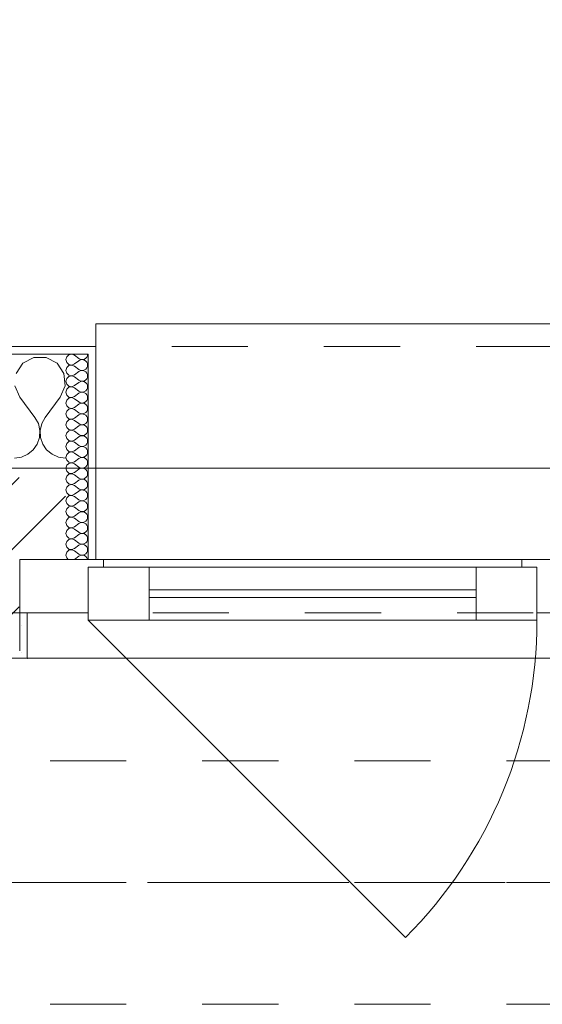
# Model space of a CAD drawing. Header units: metres. Extents: x -4 to 100, y -11 to 17.
# Tile 680 of 728: x 58.74 to 59.427, y 12.99 to 14.285. Entities that reach past the tile are written whole.
import ezdxf

# ---------------------------------------------------------------- set-up
doc = ezdxf.new("R2010")
doc.units = ezdxf.units.M
doc.header["$MEASUREMENT"] = 0
for name, pattern in [('Achse', [0.2, 0.1, -0.05, 0, -0.05]), ('Strichlinie doppelt', [0.546806, 0.264583, -0.105833, 0.070556, -0.105833]), ('Strichlinie eng', [0.115, 0.075, -0.04]), ('Untersicht', [0.1, 0.075, -0.025])]:
    doc.linetypes.add(name, pattern=pattern)
for name, color, linetype in [('152 - Bemaßung_ Beschriftung.Ausbau', 7, 'Continuous'), ('451 - Universal.Achsen Raster', 7, 'Continuous'), ('603 - Struktur.Bodenplatte_ Decke Roh', 7, 'Continuous'), ('604 - Struktur.Wand Aussen', 7, 'Continuous'), ('608 - Struktur.Träger', 7, 'Continuous'), ('650 - Abdeckung.Fußboden Aufbau', 7, 'Continuous'), ('Neubau_653 - Abdeckung.TB Verkofferung', 7, 'Continuous')]:
    doc.layers.add(name, color=color, linetype=linetype)
doc.styles.add('ERSTELLTER_STIL_2', font='txt')
doc.dimstyles.new('ERSTELLTER_STIL__5', dxfattribs={"dimtxt": 0.1, "dimasz": 0.0532, "dimexe": 0.18, "dimexo": 0.0625, "dimgap": 0, "dimtad": 1, "dimtih": 1, "dimtoh": 1, "dimzin": 0, "dimdsep": 46, "dimtxsty": 'ERSTELLTER_STIL_2', "dimblk": 'ARROWHEAD_2', "dimblk1": 'ARROWHEAD_2', "dimblk2": 'ARROWHEAD_2', "dimcen": 0.09, "dimse1": 1, "dimse2": 1, "dimclrd": 7, "dimclre": 7, "dimclrt": 7, "dimazin": 0, "dimtfac": 1, "dimtdec": 4, "dimtmove": 0, "dimatfit": 3, "dimfxl": 1, "dimtolj": 1, "dimtzin": 0, "dimarcsym": 0})
pattern_1 = [(0, (0, 0), (0, 0.08660254), [0, -0.05]), (0, (0.025, 0.0433), (0, 0.08660254), [0, -0.05])]
pattern_2 = [(45, (0, 0), (-0.01767767, 0.01767767), [0, -0.025])]

# ---------------------------------------------------------------- blocks, each defined once
blk = doc.blocks.new('*X78')
at = {"layer": '604 - Struktur.Wand Aussen', "color": 7, "linetype": 'Continuous', "lineweight": 5}
for p, q in [((58.7442, 13.833), (58.7352, 13.8195)), ((58.7585, 13.8407), (58.7442, 13.833)), ((58.7748, 13.8407), (58.7585, 13.8407)), ((58.7891, 13.833), (58.7748, 13.8407)), ((58.7981, 13.8195), (58.7891, 13.833)), ((58.7996, 13.8033), (58.7981, 13.8195)), ((58.7337, 13.8033), (58.74, 13.7883)), ((58.7933, 13.7883), (58.7996, 13.8033)), ((58.74, 13.7883), (58.76, 13.7617)), ((58.7933, 13.7883), (58.7733, 13.7617)), ((58.7645, 13.7536), (58.76, 13.7617)), ((58.7665, 13.7447), (58.7645, 13.7536)), ((58.7689, 13.7536), (58.7668, 13.7447)), ((58.7733, 13.7617), (58.7689, 13.7536)), ((58.7661, 13.7355), (58.7665, 13.7447)), ((58.7668, 13.7447), (58.7672, 13.7355)), ((58.7579, 13.7192), (58.7631, 13.7268)), ((58.7631, 13.7268), (58.7661, 13.7355)), ((58.7672, 13.7355), (58.7702, 13.7268)), ((58.7702, 13.7268), (58.7754, 13.7192)), ((58.7424, 13.7096), (58.7509, 13.7133)), ((58.7509, 13.7133), (58.7579, 13.7192)), ((58.7754, 13.7192), (58.7825, 13.7133)), ((58.7825, 13.7133), (58.7909, 13.7096)), ((58.7333, 13.7083), (58.7424, 13.7096)), ((58.7909, 13.7096), (58.8, 13.7083))]:
    blk.add_line(p, q, dxfattribs=at)
blk = doc.blocks.new('*X109')
at = {"layer": '604 - Struktur.Wand Aussen', "color": 7, "linetype": 'Continuous', "lineweight": 5}
for p, q in [((58.8047, 13.8442), (58.8018, 13.8416)), ((58.8085, 13.845), (58.8047, 13.8442)), ((58.8121, 13.8436), (58.8085, 13.845)), ((58.8121, 13.8436), (58.8179, 13.8393)), ((58.8282, 13.8412), (58.829, 13.843)), ((58.829, 13.843), (58.8293, 13.845)), ((58.8018, 13.8416), (58.8007, 13.8379)), ((58.8007, 13.8379), (58.8018, 13.8341)), ((58.8018, 13.8341), (58.8047, 13.8315)), ((58.8047, 13.83), (58.8018, 13.8273)), ((58.8047, 13.8315), (58.8085, 13.8307)), ((58.8085, 13.8307), (58.8047, 13.83)), ((58.8085, 13.8307), (58.8121, 13.8321)), ((58.8121, 13.8293), (58.8085, 13.8307)), ((58.8121, 13.8321), (58.8179, 13.8364)), ((58.8121, 13.8293), (58.8179, 13.825)), ((58.8179, 13.8393), (58.8196, 13.8383)), ((58.8196, 13.8374), (58.8179, 13.8364)), ((58.8196, 13.8383), (58.8215, 13.8379)), ((58.8215, 13.8378), (58.8196, 13.8374)), ((58.8215, 13.8379), (58.8235, 13.838)), ((58.8235, 13.8377), (58.8215, 13.8378)), ((58.8235, 13.838), (58.8253, 13.8386)), ((58.8253, 13.8371), (58.8235, 13.8377)), ((58.8253, 13.8386), (58.827, 13.8397)), ((58.827, 13.836), (58.8253, 13.8371)), ((58.827, 13.8397), (58.8282, 13.8412)), ((58.8282, 13.8345), (58.827, 13.836)), ((58.829, 13.8327), (58.8282, 13.8345)), ((58.8293, 13.8307), (58.829, 13.8327)), ((58.829, 13.8288), (58.8293, 13.8307)), ((58.8018, 13.8273), (58.8007, 13.8236)), ((58.8007, 13.8236), (58.8018, 13.8198)), ((58.8018, 13.8198), (58.8047, 13.8172)), ((58.8047, 13.8172), (58.8085, 13.8165)), ((58.8085, 13.8164), (58.8047, 13.8157)), ((58.8085, 13.8165), (58.8121, 13.8179)), ((58.8121, 13.815), (58.8085, 13.8164)), ((58.8121, 13.8179), (58.8179, 13.8221)), ((58.8179, 13.825), (58.8196, 13.824)), ((58.8196, 13.8231), (58.8179, 13.8221)), ((58.8196, 13.824), (58.8215, 13.8236)), ((58.8215, 13.8235), (58.8196, 13.8231)), ((58.8215, 13.8236), (58.8235, 13.8237)), ((58.8235, 13.8234), (58.8215, 13.8235)), ((58.8235, 13.8237), (58.8253, 13.8243)), ((58.8253, 13.8228), (58.8235, 13.8234)), ((58.8253, 13.8243), (58.827, 13.8254)), ((58.827, 13.8217), (58.8253, 13.8228)), ((58.827, 13.8254), (58.8282, 13.827)), ((58.8282, 13.8202), (58.827, 13.8217)), ((58.8282, 13.827), (58.829, 13.8288)), ((58.829, 13.8184), (58.8282, 13.8202)), ((58.8293, 13.8164), (58.829, 13.8184)), ((58.829, 13.8145), (58.8293, 13.8164)), ((58.8018, 13.813), (58.8007, 13.8093)), ((58.8007, 13.8093), (58.8018, 13.8055)), ((58.8047, 13.8157), (58.8018, 13.813)), ((58.8018, 13.8055), (58.8047, 13.8029)), ((58.8085, 13.8022), (58.8121, 13.8036)), ((58.8121, 13.815), (58.8179, 13.8107)), ((58.8121, 13.8036), (58.8179, 13.8079)), ((58.8179, 13.8107), (58.8196, 13.8098)), ((58.8196, 13.8088), (58.8179, 13.8079)), ((58.8196, 13.8098), (58.8215, 13.8093)), ((58.8215, 13.8093), (58.8196, 13.8088)), ((58.8215, 13.8093), (58.8235, 13.8094)), ((58.8235, 13.8092), (58.8215, 13.8093)), ((58.8235, 13.8094), (58.8253, 13.81)), ((58.8253, 13.8085), (58.8235, 13.8092)), ((58.8253, 13.81), (58.827, 13.8112)), ((58.827, 13.8074), (58.8253, 13.8085)), ((58.827, 13.8112), (58.8282, 13.8127)), ((58.8282, 13.8059), (58.827, 13.8074)), ((58.8282, 13.8127), (58.829, 13.8145)), ((58.829, 13.8041), (58.8282, 13.8059)), ((58.8293, 13.8021), (58.829, 13.8041)), ((58.8018, 13.7988), (58.8007, 13.795)), ((58.8007, 13.795), (58.8018, 13.7912)), ((58.8047, 13.8014), (58.8018, 13.7988)), ((58.8018, 13.7912), (58.8047, 13.7886)), ((58.8047, 13.8029), (58.8085, 13.8022)), ((58.8085, 13.8021), (58.8047, 13.8014)), ((58.8121, 13.8007), (58.8085, 13.8021)), ((58.8121, 13.8007), (58.8179, 13.7964)), ((58.8121, 13.7893), (58.8179, 13.7936)), ((58.8179, 13.7964), (58.8196, 13.7955)), ((58.8196, 13.7945), (58.8179, 13.7936)), ((58.8196, 13.7955), (58.8215, 13.795)), ((58.8215, 13.795), (58.8196, 13.7945)), ((58.8215, 13.795), (58.8235, 13.7951)), ((58.8235, 13.7949), (58.8215, 13.795)), ((58.8235, 13.7951), (58.8253, 13.7958)), ((58.8253, 13.7942), (58.8235, 13.7949)), ((58.8253, 13.7958), (58.827, 13.7969)), ((58.827, 13.7931), (58.8253, 13.7942)), ((58.827, 13.7969), (58.8282, 13.7984)), ((58.8282, 13.7916), (58.827, 13.7931)), ((58.8282, 13.7984), (58.829, 13.8002)), ((58.829, 13.7898), (58.8282, 13.7916)), ((58.829, 13.8002), (58.8293, 13.8021)), ((58.8018, 13.7845), (58.8007, 13.7807)), ((58.8007, 13.7807), (58.8018, 13.777)), ((58.8047, 13.7871), (58.8018, 13.7845)), ((58.8047, 13.7886), (58.8085, 13.7879)), ((58.8085, 13.7878), (58.8047, 13.7871)), ((58.8085, 13.7879), (58.8121, 13.7893)), ((58.8121, 13.7864), (58.8085, 13.7878)), ((58.8121, 13.7864), (58.8179, 13.7821)), ((58.8121, 13.775), (58.8179, 13.7793)), ((58.8179, 13.7821), (58.8196, 13.7812)), ((58.8196, 13.7802), (58.8179, 13.7793)), ((58.8196, 13.7812), (58.8215, 13.7807)), ((58.8215, 13.7807), (58.8196, 13.7802)), ((58.8215, 13.7807), (58.8235, 13.7808)), ((58.8235, 13.7806), (58.8215, 13.7807)), ((58.8235, 13.7808), (58.8253, 13.7815)), ((58.8253, 13.78), (58.8235, 13.7806)), ((58.8253, 13.7815), (58.827, 13.7826)), ((58.827, 13.7788), (58.8253, 13.78)), ((58.827, 13.7826), (58.8282, 13.7841)), ((58.8282, 13.7773), (58.827, 13.7788)), ((58.8282, 13.7841), (58.829, 13.7859)), ((58.8293, 13.7879), (58.829, 13.7898)), ((58.829, 13.7859), (58.8293, 13.7879)), ((58.8018, 13.7702), (58.8007, 13.7664)), ((58.8007, 13.7664), (58.8018, 13.7627)), ((58.8018, 13.777), (58.8047, 13.7743)), ((58.8047, 13.7728), (58.8018, 13.7702)), ((58.8047, 13.7743), (58.8085, 13.7736)), ((58.8085, 13.7735), (58.8047, 13.7728)), ((58.8085, 13.7736), (58.8121, 13.775)), ((58.8121, 13.7721), (58.8085, 13.7735)), ((58.8121, 13.7721), (58.8179, 13.7679)), ((58.8121, 13.7607), (58.8179, 13.765)), ((58.8179, 13.7679), (58.8196, 13.7669)), ((58.8196, 13.766), (58.8179, 13.765)), ((58.8196, 13.7669), (58.8215, 13.7665)), ((58.8215, 13.7664), (58.8196, 13.766)), ((58.8215, 13.7665), (58.8235, 13.7666)), ((58.8235, 13.7663), (58.8215, 13.7664)), ((58.8235, 13.7666), (58.8253, 13.7672)), ((58.8253, 13.7657), (58.8235, 13.7663)), ((58.8253, 13.7672), (58.827, 13.7683)), ((58.827, 13.7646), (58.8253, 13.7657)), ((58.827, 13.7683), (58.8282, 13.7698)), ((58.8282, 13.763), (58.827, 13.7646)), ((58.829, 13.7755), (58.8282, 13.7773)), ((58.8282, 13.7698), (58.829, 13.7716)), ((58.8293, 13.7736), (58.829, 13.7755)), ((58.829, 13.7716), (58.8293, 13.7736)), ((58.8018, 13.7559), (58.8007, 13.7521)), ((58.8007, 13.7521), (58.8018, 13.7484)), ((58.8018, 13.7627), (58.8047, 13.76)), ((58.8047, 13.7585), (58.8018, 13.7559)), ((58.8047, 13.76), (58.8085, 13.7593)), ((58.8085, 13.7593), (58.8047, 13.7585)), ((58.8085, 13.7593), (58.8121, 13.7607)), ((58.8121, 13.7579), (58.8085, 13.7593)), ((58.8121, 13.7579), (58.8179, 13.7536)), ((58.8179, 13.7536), (58.8196, 13.7526)), ((58.8196, 13.7517), (58.8179, 13.7507)), ((58.8196, 13.7526), (58.8215, 13.7522)), ((58.8215, 13.7521), (58.8196, 13.7517)), ((58.8215, 13.7522), (58.8235, 13.7523)), ((58.8235, 13.752), (58.8215, 13.7521)), ((58.8235, 13.7523), (58.8253, 13.7529)), ((58.8253, 13.7514), (58.8235, 13.752)), ((58.8253, 13.7529), (58.827, 13.754)), ((58.827, 13.754), (58.8282, 13.7555)), ((58.829, 13.7612), (58.8282, 13.763)), ((58.8282, 13.7555), (58.829, 13.7573)), ((58.8293, 13.7593), (58.829, 13.7612)), ((58.829, 13.7573), (58.8293, 13.7593)), ((58.8018, 13.7416), (58.8007, 13.7379)), ((58.8018, 13.7484), (58.8047, 13.7458)), ((58.8047, 13.7442), (58.8018, 13.7416)), ((58.8047, 13.7458), (58.8085, 13.745)), ((58.8085, 13.745), (58.8047, 13.7442)), ((58.8085, 13.745), (58.8121, 13.7464)), ((58.8121, 13.7436), (58.8085, 13.745)), ((58.8121, 13.7464), (58.8179, 13.7507)), ((58.8121, 13.7436), (58.8179, 13.7393)), ((58.8179, 13.7393), (58.8196, 13.7383)), ((58.827, 13.7503), (58.8253, 13.7514)), ((58.8253, 13.7386), (58.827, 13.7397)), ((58.8282, 13.7488), (58.827, 13.7503)), ((58.827, 13.7397), (58.8282, 13.7412)), ((58.829, 13.747), (58.8282, 13.7488)), ((58.8282, 13.7412), (58.829, 13.743)), ((58.8293, 13.745), (58.829, 13.747)), ((58.829, 13.743), (58.8293, 13.745)), ((58.8007, 13.7379), (58.8018, 13.7341)), ((58.8018, 13.7273), (58.8007, 13.7236)), ((58.8018, 13.7341), (58.8047, 13.7315)), ((58.8047, 13.73), (58.8018, 13.7273)), ((58.8047, 13.7315), (58.8085, 13.7307)), ((58.8085, 13.7307), (58.8047, 13.73)), ((58.8085, 13.7307), (58.8121, 13.7321)), ((58.8121, 13.7293), (58.8085, 13.7307)), ((58.8121, 13.7321), (58.8179, 13.7364)), ((58.8121, 13.7293), (58.8179, 13.725)), ((58.8196, 13.7374), (58.8179, 13.7364)), ((58.8196, 13.7383), (58.8215, 13.7379)), ((58.8215, 13.7378), (58.8196, 13.7374)), ((58.8215, 13.7379), (58.8235, 13.738)), ((58.8235, 13.7377), (58.8215, 13.7378)), ((58.8235, 13.738), (58.8253, 13.7386)), ((58.8253, 13.7371), (58.8235, 13.7377)), ((58.827, 13.736), (58.8253, 13.7371)), ((58.8282, 13.7345), (58.827, 13.736)), ((58.827, 13.7254), (58.8282, 13.727)), ((58.829, 13.7327), (58.8282, 13.7345)), ((58.8282, 13.727), (58.829, 13.7288)), ((58.8293, 13.7307), (58.829, 13.7327)), ((58.829, 13.7288), (58.8293, 13.7307)), ((58.8007, 13.7236), (58.8018, 13.7198)), ((58.8018, 13.713), (58.8007, 13.7093)), ((58.8018, 13.7198), (58.8047, 13.7172)), ((58.8047, 13.7157), (58.8018, 13.713)), ((58.8047, 13.7172), (58.8085, 13.7165)), ((58.8085, 13.7164), (58.8047, 13.7157)), ((58.8085, 13.7165), (58.8121, 13.7179)), ((58.8121, 13.715), (58.8085, 13.7164)), ((58.8121, 13.7179), (58.8179, 13.7221)), ((58.8121, 13.715), (58.8179, 13.7107)), ((58.8179, 13.725), (58.8196, 13.724)), ((58.8196, 13.7231), (58.8179, 13.7221)), ((58.8196, 13.724), (58.8215, 13.7236)), ((58.8215, 13.7235), (58.8196, 13.7231)), ((58.8215, 13.7236), (58.8235, 13.7237)), ((58.8235, 13.7234), (58.8215, 13.7235)), ((58.8235, 13.7237), (58.8253, 13.7243)), ((58.8253, 13.7228), (58.8235, 13.7234)), ((58.8253, 13.7243), (58.827, 13.7254)), ((58.827, 13.7217), (58.8253, 13.7228)), ((58.8282, 13.7202), (58.827, 13.7217)), ((58.829, 13.7184), (58.8282, 13.7202)), ((58.8282, 13.7127), (58.829, 13.7145)), ((58.8293, 13.7164), (58.829, 13.7184)), ((58.829, 13.7145), (58.8293, 13.7164)), ((58.8007, 13.7093), (58.8018, 13.7055)), ((58.8018, 13.7055), (58.8047, 13.7029)), ((58.8047, 13.7014), (58.8018, 13.6988)), ((58.8047, 13.7029), (58.8085, 13.7022)), ((58.8085, 13.7021), (58.8047, 13.7014)), ((58.8085, 13.7022), (58.8121, 13.7036)), ((58.8121, 13.7007), (58.8085, 13.7021)), ((58.8121, 13.7036), (58.8179, 13.7079)), ((58.8121, 13.7007), (58.8179, 13.6964)), ((58.8179, 13.7107), (58.8196, 13.7098)), ((58.8196, 13.7088), (58.8179, 13.7079)), ((58.8196, 13.7098), (58.8215, 13.7093)), ((58.8215, 13.7093), (58.8196, 13.7088)), ((58.8215, 13.7093), (58.8235, 13.7094)), ((58.8235, 13.7092), (58.8215, 13.7093)), ((58.8235, 13.7094), (58.8253, 13.71)), ((58.8253, 13.7085), (58.8235, 13.7092)), ((58.8253, 13.71), (58.827, 13.7112)), ((58.827, 13.7074), (58.8253, 13.7085)), ((58.827, 13.7112), (58.8282, 13.7127)), ((58.8282, 13.7059), (58.827, 13.7074)), ((58.829, 13.7041), (58.8282, 13.7059)), ((58.8282, 13.6984), (58.829, 13.7002)), ((58.8293, 13.7021), (58.829, 13.7041)), ((58.829, 13.7002), (58.8293, 13.7021)), ((58.8018, 13.6988), (58.8007, 13.695)), ((58.8007, 13.695), (58.8018, 13.6912)), ((58.8018, 13.6912), (58.8047, 13.6886)), ((58.8047, 13.6871), (58.8018, 13.6845)), ((58.8047, 13.6886), (58.8085, 13.6879)), ((58.8085, 13.6878), (58.8047, 13.6871)), ((58.8085, 13.6879), (58.8121, 13.6893)), ((58.8121, 13.6864), (58.8085, 13.6878)), ((58.8121, 13.6893), (58.8179, 13.6936)), ((58.8179, 13.6964), (58.8196, 13.6955)), ((58.8196, 13.6945), (58.8179, 13.6936)), ((58.8196, 13.6955), (58.8215, 13.695)), ((58.8215, 13.695), (58.8196, 13.6945)), ((58.8215, 13.695), (58.8235, 13.6951)), ((58.8235, 13.6949), (58.8215, 13.695)), ((58.8235, 13.6951), (58.8253, 13.6958)), ((58.8253, 13.6942), (58.8235, 13.6949)), ((58.8253, 13.6958), (58.827, 13.6969)), ((58.827, 13.6931), (58.8253, 13.6942)), ((58.827, 13.6969), (58.8282, 13.6984)), ((58.8282, 13.6916), (58.827, 13.6931)), ((58.829, 13.6898), (58.8282, 13.6916)), ((58.8293, 13.6879), (58.829, 13.6898)), ((58.829, 13.6859), (58.8293, 13.6879)), ((58.8018, 13.6845), (58.8007, 13.6807)), ((58.8007, 13.6807), (58.8018, 13.677)), ((58.8018, 13.677), (58.8047, 13.6743)), ((58.8047, 13.6743), (58.8085, 13.6736)), ((58.8085, 13.6736), (58.8121, 13.675)), ((58.8121, 13.6864), (58.8179, 13.6821)), ((58.8121, 13.675), (58.8179, 13.6793)), ((58.8179, 13.6821), (58.8196, 13.6812)), ((58.8196, 13.6802), (58.8179, 13.6793)), ((58.8196, 13.6812), (58.8215, 13.6807)), ((58.8215, 13.6807), (58.8196, 13.6802)), ((58.8215, 13.6807), (58.8235, 13.6808)), ((58.8235, 13.6806), (58.8215, 13.6807)), ((58.8235, 13.6808), (58.8253, 13.6815)), ((58.8253, 13.68), (58.8235, 13.6806)), ((58.8253, 13.6815), (58.827, 13.6826)), ((58.827, 13.6788), (58.8253, 13.68)), ((58.827, 13.6826), (58.8282, 13.6841)), ((58.8282, 13.6773), (58.827, 13.6788)), ((58.8282, 13.6841), (58.829, 13.6859)), ((58.829, 13.6755), (58.8282, 13.6773)), ((58.8293, 13.6736), (58.829, 13.6755)), ((58.8018, 13.6702), (58.8007, 13.6664)), ((58.8007, 13.6664), (58.8018, 13.6627)), ((58.8047, 13.6728), (58.8018, 13.6702)), ((58.8018, 13.6627), (58.8047, 13.66)), ((58.8085, 13.6735), (58.8047, 13.6728)), ((58.8121, 13.6721), (58.8085, 13.6735)), ((58.8121, 13.6721), (58.8179, 13.6679)), ((58.8121, 13.6607), (58.8179, 13.665)), ((58.8179, 13.6679), (58.8196, 13.6669)), ((58.8196, 13.666), (58.8179, 13.665)), ((58.8196, 13.6669), (58.8215, 13.6665)), ((58.8215, 13.6664), (58.8196, 13.666)), ((58.8215, 13.6665), (58.8235, 13.6666)), ((58.8235, 13.6663), (58.8215, 13.6664)), ((58.8235, 13.6666), (58.8253, 13.6672)), ((58.8253, 13.6657), (58.8235, 13.6663)), ((58.8253, 13.6672), (58.827, 13.6683)), ((58.827, 13.6646), (58.8253, 13.6657)), ((58.827, 13.6683), (58.8282, 13.6698)), ((58.8282, 13.663), (58.827, 13.6646)), ((58.8282, 13.6698), (58.829, 13.6716)), ((58.829, 13.6612), (58.8282, 13.663)), ((58.829, 13.6716), (58.8293, 13.6736)), ((58.8293, 13.6593), (58.829, 13.6612)), ((58.8018, 13.6559), (58.8007, 13.6521)), ((58.8007, 13.6521), (58.8018, 13.6484)), ((58.8047, 13.6585), (58.8018, 13.6559)), ((58.8018, 13.6484), (58.8047, 13.6458)), ((58.8047, 13.66), (58.8085, 13.6593)), ((58.8085, 13.6593), (58.8047, 13.6585)), ((58.8085, 13.6593), (58.8121, 13.6607)), ((58.8121, 13.6579), (58.8085, 13.6593)), ((58.8121, 13.6579), (58.8179, 13.6536)), ((58.8121, 13.6464), (58.8179, 13.6507)), ((58.8179, 13.6536), (58.8196, 13.6526)), ((58.8196, 13.6517), (58.8179, 13.6507)), ((58.8196, 13.6526), (58.8215, 13.6522)), ((58.8215, 13.6521), (58.8196, 13.6517)), ((58.8215, 13.6522), (58.8235, 13.6523)), ((58.8235, 13.652), (58.8215, 13.6521)), ((58.8235, 13.6523), (58.8253, 13.6529)), ((58.8253, 13.6514), (58.8235, 13.652)), ((58.8253, 13.6529), (58.827, 13.654)), ((58.827, 13.6503), (58.8253, 13.6514)), ((58.827, 13.654), (58.8282, 13.6555)), ((58.8282, 13.6488), (58.827, 13.6503)), ((58.8282, 13.6555), (58.829, 13.6573)), ((58.829, 13.647), (58.8282, 13.6488)), ((58.829, 13.6573), (58.8293, 13.6593)), ((58.8018, 13.6416), (58.8007, 13.6379)), ((58.8007, 13.6379), (58.8018, 13.6341)), ((58.8047, 13.6442), (58.8018, 13.6416)), ((58.8047, 13.6458), (58.8085, 13.645)), ((58.8085, 13.645), (58.8047, 13.6442)), ((58.8085, 13.645), (58.8121, 13.6464)), ((58.8121, 13.6436), (58.8085, 13.645)), ((58.8121, 13.6436), (58.8179, 13.6393)), ((58.8121, 13.6321), (58.8179, 13.6364)), ((58.8179, 13.6393), (58.8196, 13.6383)), ((58.8196, 13.6374), (58.8179, 13.6364)), ((58.8196, 13.6383), (58.8215, 13.6379)), ((58.8215, 13.6378), (58.8196, 13.6374)), ((58.8215, 13.6379), (58.8235, 13.638)), ((58.8235, 13.6377), (58.8215, 13.6378)), ((58.8235, 13.638), (58.8253, 13.6386)), ((58.8253, 13.6371), (58.8235, 13.6377)), ((58.8253, 13.6386), (58.827, 13.6397)), ((58.827, 13.636), (58.8253, 13.6371)), ((58.827, 13.6397), (58.8282, 13.6412)), ((58.8282, 13.6345), (58.827, 13.636)), ((58.8282, 13.6412), (58.829, 13.643)), ((58.8293, 13.645), (58.829, 13.647)), ((58.829, 13.643), (58.8293, 13.645)), ((58.8018, 13.6273), (58.8007, 13.6236)), ((58.8007, 13.6236), (58.8018, 13.6198)), ((58.8018, 13.6341), (58.8047, 13.6315)), ((58.8047, 13.63), (58.8018, 13.6273)), ((58.8047, 13.6315), (58.8085, 13.6307)), ((58.8085, 13.6307), (58.8047, 13.63)), ((58.8085, 13.6307), (58.8121, 13.6321)), ((58.8121, 13.6293), (58.8085, 13.6307)), ((58.8121, 13.6293), (58.8179, 13.625)), ((58.8121, 13.6179), (58.8179, 13.6221)), ((58.8179, 13.625), (58.8196, 13.624)), ((58.8196, 13.6231), (58.8179, 13.6221)), ((58.8196, 13.624), (58.8215, 13.6236)), ((58.8215, 13.6235), (58.8196, 13.6231)), ((58.8215, 13.6236), (58.8235, 13.6237)), ((58.8235, 13.6234), (58.8215, 13.6235)), ((58.8235, 13.6237), (58.8253, 13.6243)), ((58.8253, 13.6228), (58.8235, 13.6234)), ((58.8253, 13.6243), (58.827, 13.6254)), ((58.827, 13.6217), (58.8253, 13.6228)), ((58.827, 13.6254), (58.8282, 13.627)), ((58.829, 13.6327), (58.8282, 13.6345)), ((58.8282, 13.627), (58.829, 13.6288)), ((58.8293, 13.6307), (58.829, 13.6327)), ((58.829, 13.6288), (58.8293, 13.6307)), ((58.8018, 13.613), (58.8007, 13.6093)), ((58.8007, 13.6093), (58.8018, 13.6055)), ((58.8018, 13.6198), (58.8047, 13.6172)), ((58.8047, 13.6157), (58.8018, 13.613)), ((58.8047, 13.6172), (58.8085, 13.6165)), ((58.8085, 13.6164), (58.8047, 13.6157)), ((58.8085, 13.6165), (58.8121, 13.6179)), ((58.8121, 13.615), (58.8085, 13.6164)), ((58.8121, 13.615), (58.8179, 13.6107)), ((58.8179, 13.6107), (58.8196, 13.6098)), ((58.8196, 13.6098), (58.8215, 13.6093)), ((58.8215, 13.6093), (58.8196, 13.6088)), ((58.8215, 13.6093), (58.8235, 13.6094)), ((58.8235, 13.6092), (58.8215, 13.6093)), ((58.8235, 13.6094), (58.8253, 13.61)), ((58.8253, 13.6085), (58.8235, 13.6092)), ((58.8253, 13.61), (58.827, 13.6112)), ((58.8282, 13.6202), (58.827, 13.6217)), ((58.827, 13.6112), (58.8282, 13.6127)), ((58.829, 13.6184), (58.8282, 13.6202)), ((58.8282, 13.6127), (58.829, 13.6145)), ((58.8293, 13.6164), (58.829, 13.6184)), ((58.829, 13.6145), (58.8293, 13.6164)), ((58.8018, 13.5988), (58.8007, 13.595)), ((58.8018, 13.6055), (58.8047, 13.6029)), ((58.8047, 13.6014), (58.8018, 13.5988)), ((58.8047, 13.6029), (58.8085, 13.6022)), ((58.8085, 13.6021), (58.8047, 13.6014)), ((58.8085, 13.6022), (58.8121, 13.6036)), ((58.8121, 13.6007), (58.8085, 13.6021)), ((58.8121, 13.6036), (58.8179, 13.6079)), ((58.8121, 13.6007), (58.8179, 13.5964)), ((58.8196, 13.6088), (58.8179, 13.6079)), ((58.8179, 13.5964), (58.8196, 13.5955)), ((58.827, 13.6074), (58.8253, 13.6085)), ((58.8253, 13.5958), (58.827, 13.5969)), ((58.8282, 13.6059), (58.827, 13.6074)), ((58.827, 13.5969), (58.8282, 13.5984)), ((58.829, 13.6041), (58.8282, 13.6059)), ((58.8282, 13.5984), (58.829, 13.6002)), ((58.8293, 13.6021), (58.829, 13.6041)), ((58.829, 13.6002), (58.8293, 13.6021)), ((58.8007, 13.595), (58.8018, 13.5912)), ((58.8018, 13.5845), (58.8007, 13.5807)), ((58.8018, 13.5912), (58.8047, 13.5886)), ((58.8047, 13.5871), (58.8018, 13.5845)), ((58.8047, 13.5886), (58.8085, 13.5879)), ((58.8085, 13.5878), (58.8047, 13.5871)), ((58.8085, 13.5879), (58.8121, 13.5893)), ((58.8121, 13.5864), (58.8085, 13.5878)), ((58.8121, 13.5893), (58.8179, 13.5936)), ((58.8121, 13.5864), (58.8179, 13.5821)), ((58.8196, 13.5945), (58.8179, 13.5936)), ((58.8196, 13.5955), (58.8215, 13.595)), ((58.8215, 13.595), (58.8196, 13.5945)), ((58.8215, 13.595), (58.8235, 13.5951)), ((58.8235, 13.5949), (58.8215, 13.595)), ((58.8235, 13.5951), (58.8253, 13.5958)), ((58.8253, 13.5942), (58.8235, 13.5949)), ((58.827, 13.5931), (58.8253, 13.5942)), ((58.8282, 13.5916), (58.827, 13.5931)), ((58.827, 13.5826), (58.8282, 13.5841)), ((58.829, 13.5898), (58.8282, 13.5916)), ((58.8282, 13.5841), (58.829, 13.5859)), ((58.8293, 13.5879), (58.829, 13.5898)), ((58.829, 13.5859), (58.8293, 13.5879)), ((58.8007, 13.5807), (58.8018, 13.577)), ((58.8018, 13.577), (58.8039, 13.575)), ((58.8121, 13.575), (58.8179, 13.5793)), ((58.8179, 13.5821), (58.8196, 13.5812)), ((58.8196, 13.5802), (58.8179, 13.5793)), ((58.8196, 13.5812), (58.8215, 13.5807)), ((58.8215, 13.5807), (58.8196, 13.5802)), ((58.8215, 13.5807), (58.8235, 13.5808)), ((58.8235, 13.5806), (58.8215, 13.5807)), ((58.8235, 13.5808), (58.8253, 13.5815)), ((58.8253, 13.58), (58.8235, 13.5806)), ((58.8253, 13.5815), (58.827, 13.5826)), ((58.827, 13.5788), (58.8253, 13.58)), ((58.8282, 13.5773), (58.827, 13.5788)), ((58.829, 13.5755), (58.8282, 13.5773)), ((58.8291, 13.575), (58.829, 13.5755))]:
    blk.add_line(p, q, dxfattribs=at)
blk = doc.blocks.new('*D312')
at = {"layer": '152 - Bemaßung_ Beschriftung.Ausbau', "color": 7, "linetype": 'Continuous', "lineweight": 5}
for p, q in [((57.55, 14.8025), (57.55, 14.9075)), ((57.5702, 14.89), (57.5298, 14.82)), ((58.7602, 14.89), (58.7198, 14.82)), ((55.15, 14.855), (57.55, 14.855)), ((57.55, 14.855), (58.74, 14.855))]:
    blk.add_line(p, q, dxfattribs=at)
at = {"layer": '152 - Bemaßung_ Beschriftung.Ausbau', "color": 7, "lineweight": 5, "insert": (58.012, 14.875), "char_height": 0.1, "attachment_point": 7, "style": 'ERSTELLTER_STIL_2'}
blk.add_mtext('\\A1;{\\pql;\\fArial|b0|i0|c0|p38;1,19}', dxfattribs=at)
blk = doc.blocks.new('ARROWHEAD_2')
at = {"color": 0, "linetype": 'Continuous', "lineweight": 0}
for p, q in [((-0.378, -0.655), (0.378, 0.655)), ((0, 0), (-1, 0))]:
    blk.add_line(p, q, dxfattribs=at)
blk = doc.blocks.new('*D313')
at = {"layer": '152 - Bemaßung_ Beschriftung.Ausbau', "color": 7, "linetype": 'Continuous', "lineweight": 5}
for p, q in [((58.74, 14.8025), (58.74, 14.9075)), ((58.7602, 14.89), (58.7198, 14.82)), ((61.1602, 14.89), (61.1198, 14.82)), ((57.55, 14.855), (58.74, 14.855)), ((58.74, 14.855), (61.14, 14.855))]:
    blk.add_line(p, q, dxfattribs=at)
at = {"layer": '152 - Bemaßung_ Beschriftung.Ausbau', "color": 7, "lineweight": 5, "char_height": 0.1, "attachment_point": 7, "style": 'ERSTELLTER_STIL_2'}
for s, insert in [('\\A1;{\\pql;\\fArial|b0|i0|c0|p38;2,40}', (59.807, 14.875)), ('\\A1;{\\pql;\\fArial|b0|i0|c0|p38;2,01}', (59.807, 14.735))]:
    blk.add_mtext(s, dxfattribs=dict(at, insert=insert))
blk = doc.blocks.new('*D314')
at = {"layer": '152 - Bemaßung_ Beschriftung.Ausbau', "color": 7, "linetype": 'Continuous', "lineweight": 5}
for p, q in [((61.14, 14.8025), (61.14, 14.9075)), ((61.1602, 14.89), (61.1198, 14.82)), ((62.2952, 14.89), (62.2548, 14.82)), ((58.74, 14.855), (61.14, 14.855)), ((61.14, 14.855), (62.275, 14.855))]:
    blk.add_line(p, q, dxfattribs=at)
at = {"layer": '152 - Bemaßung_ Beschriftung.Ausbau', "color": 7, "lineweight": 5, "char_height": 0.1, "attachment_point": 7, "style": 'ERSTELLTER_STIL_2'}
for s, insert in [('\\A1;{\\pql;\\fArial|b0|i0|c0|p38;1,13\\fArial|b0|i0|c0|p38;\\A1{\\H.66x;\\S5^  ;}}', (61.5494, 14.8556)), ('\\A1;{\\pql;\\fArial|b0|i0|c0|p38;15}', (62.2741, 14.8659))]:
    blk.add_mtext(s, dxfattribs=dict(at, insert=insert))
blk = doc.blocks.new('*D348')
at = {"layer": '152 - Bemaßung_ Beschriftung.Ausbau', "color": 7, "linetype": 'Continuous', "lineweight": 5}
for p, q in [((58.195, 15.3025), (58.195, 15.4075)), ((58.2152, 15.39), (58.1748, 15.32)), ((62.0552, 15.39), (62.0148, 15.32)), ((58.05, 15.355), (58.195, 15.355)), ((58.195, 15.355), (62.035, 15.355))]:
    blk.add_line(p, q, dxfattribs=at)
at = {"layer": '152 - Bemaßung_ Beschriftung.Ausbau', "color": 7, "lineweight": 5, "insert": (59.982, 15.375), "char_height": 0.1, "attachment_point": 7, "style": 'ERSTELLTER_STIL_2'}
blk.add_mtext('\\A1;{\\pql;\\fArial|b0|i0|c0|p38;3,84}', dxfattribs=at)
blk = doc.blocks.new('*D349')
at = {"layer": '152 - Bemaßung_ Beschriftung.Ausbau', "color": 7, "linetype": 'Continuous', "lineweight": 5}
for p, q in [((62.035, 15.3025), (62.035, 15.4075)), ((62.0552, 15.39), (62.0148, 15.32)), ((62.2952, 15.39), (62.2548, 15.32)), ((58.195, 15.355), (62.035, 15.355)), ((62.035, 15.355), (62.275, 15.355))]:
    blk.add_line(p, q, dxfattribs=at)
at = {"layer": '152 - Bemaßung_ Beschriftung.Ausbau', "color": 7, "lineweight": 5, "char_height": 0.1, "attachment_point": 7, "style": 'ERSTELLTER_STIL_2'}
for s, insert in [('\\A1;{\\pql;\\fArial|b0|i0|c0|p38;24}', (62.0791, 15.375)), ('\\A1;{\\pql;\\fArial|b0|i0|c0|p38;15}', (62.2749, 15.3645))]:
    blk.add_mtext(s, dxfattribs=dict(at, insert=insert))
blk = doc.blocks.new('*D387')
at = {"layer": '152 - Bemaßung_ Beschriftung.Ausbau', "color": 7, "linetype": 'Continuous', "lineweight": 5}
for p, q in [((58.28, 15.8025), (58.28, 15.9075)), ((58.3002, 15.89), (58.2598, 15.82)), ((61.6002, 15.89), (61.5598, 15.82)), ((57.98, 15.855), (58.28, 15.855)), ((58.28, 15.855), (61.58, 15.855))]:
    blk.add_line(p, q, dxfattribs=at)
at = {"layer": '152 - Bemaßung_ Beschriftung.Ausbau', "color": 7, "lineweight": 5, "insert": (59.797, 15.875), "char_height": 0.1, "attachment_point": 7, "style": 'ERSTELLTER_STIL_2'}
blk.add_mtext('\\A1;{\\pql;\\fArial|b0|i0|c0|p38;3,30}', dxfattribs=at)
blk = doc.blocks.new('*D388')
at = {"layer": '152 - Bemaßung_ Beschriftung.Ausbau', "color": 7, "linetype": 'Continuous', "lineweight": 5}
for p, q in [((61.58, 15.8025), (61.58, 15.9075)), ((61.6002, 15.89), (61.5598, 15.82)), ((61.9002, 15.89), (61.8598, 15.82)), ((58.28, 15.855), (61.58, 15.855)), ((61.58, 15.855), (61.88, 15.855))]:
    blk.add_line(p, q, dxfattribs=at)
at = {"layer": '152 - Bemaßung_ Beschriftung.Ausbau', "color": 7, "lineweight": 5, "char_height": 0.1, "attachment_point": 7, "style": 'ERSTELLTER_STIL_2'}
for s, insert in [('\\A1;{\\pql;\\fArial|b0|i0|c0|p38;15\\fArial|b0|i0|c0|p38;\\A1{\\H.66x;\\S5^  ;}}', (61.8566, 15.8646)), ('\\A1;{\\pql;\\fArial|b0|i0|c0|p38;30}', (61.6541, 15.875))]:
    blk.add_mtext(s, dxfattribs=dict(at, insert=insert))

msp = doc.modelspace()

# ---------------------------------------------------------------- hatches: boundary and pattern name
at = {"layer": '604 - Struktur.Wand Aussen', "linetype": 'Continuous', "lineweight": 0, "true_color": 0x000000}
h = msp.add_hatch(dxfattribs=at)
h.set_pattern_fill('Verputz_0001', color=18, style=0, pattern_type=2)
h.set_pattern_definition(pattern_1)
h.paths.add_polyline_path([(57.46, 13.855), (57.46, 13.845), (58.83, 13.845), (58.83, 13.855)])
h = msp.add_hatch(dxfattribs=at)
h.set_pattern_fill('Verputz_0001', color=18, style=0, pattern_type=2)
h.set_pattern_definition(pattern_1)
h.paths.add_polyline_path([(58.83, 13.855), (58.83, 13.575), (58.84, 13.575), (58.84, 13.855)])
h = msp.add_hatch(dxfattribs=at)
h.set_pattern_fill('Beton__Stahlbeton_0001', color=18, style=0, pattern_type=2)
h.set_pattern_definition([(45, (0, 0), (-0.08485281, 0.08485281), []), (45, (-0.04243, 0.04243), (-0.08485281, 0.08485281), [0.09, -0.03])])
h.paths.add_polyline_path([(57.49, 13.695), (57.49, 13.575), (57.55, 13.575), (57.55, 13.505), (57.55, 13.455), (58.74, 13.455), (58.74, 13.505), (58.74, 13.575), (58.8, 13.575), (58.8, 13.695)])
h = msp.add_hatch(dxfattribs=at)
h.set_pattern_fill('Gips_0001', color=18, style=0, pattern_type=2)
h.set_pattern_definition(pattern_2)
h.paths.add_polyline_path([(58.74, 13.445), (58.75, 13.445), (58.75, 13.505), (58.74, 13.505)])
h = msp.add_hatch(dxfattribs=at)
h.set_pattern_fill('Gips_0001', color=18, style=0, pattern_type=2)
h.set_pattern_definition(pattern_2)
h.paths.add_polyline_path([(58.29, 13.455), (58.29, 13.445), (58.74, 13.445), (58.74, 13.455)])

# ---------------------------------------------------------------- linework, layer by layer
at = {"layer": '451 - Universal.Achsen Raster', "color": 160, "linetype": 'Strichlinie doppelt', "lineweight": 9, "true_color": 0x3232ff}
msp.add_line((64.935, 13.15), (-3.175, 13.15), dxfattribs=at)
at = {"layer": '603 - Struktur.Bodenplatte_ Decke Roh', "color": 7, "linetype": 'Continuous', "lineweight": 18, "flags": 128}
msp.add_lwpolyline([(62.275, 0.005), (62.275, 13.695), (50.78, 13.695), (50.78, 13.455), (50.78, 13), (50.84, 13), (50.84, 8.585), (49.03, 8.585), (49.03, 8.725), (47.41, 8.725), (47.41, 13), (47.48, 13), (47.48, 13.455), (47.48, 13.695), (14.78, 13.695)], dxfattribs=at)
at = {"layer": '604 - Struktur.Wand Aussen', "color": 7, "linetype": 'Continuous', "lineweight": 9}
for p, q in [((61.04, 13.885), (58.84, 13.885)), ((58.84, 13.885), (58.84, 13.855)), ((58.83, 13.495), (59.2472, 13.0778)), ((61.13, 13.445), (58.75, 13.445))]:
    msp.add_line(p, q, dxfattribs=at)
at = {"layer": '604 - Struktur.Wand Aussen', "color": 7, "linetype": 'Continuous', "lineweight": 5}
for p, q in [((58.8, 13.845), (57.49, 13.845)), ((58.8, 13.845), (58.83, 13.845)), ((58.83, 13.855), (58.84, 13.855)), ((58.83, 13.575), (58.83, 13.845)), ((58.83, 13.845), (58.83, 13.575)), ((58.84, 13.855), (58.84, 13.845)), ((58.84, 13.855), (58.84, 13.845)), ((58.84, 13.845), (58.84, 13.705)), ((58.84, 13.845), (58.84, 13.705)), ((58.84, 13.705), (58.84, 13.695)), ((58.84, 13.705), (58.84, 13.695)), ((58.84, 13.695), (58.84, 13.575)), ((58.84, 13.695), (58.84, 13.575)), ((58.8, 13.575), (58.83, 13.575)), ((58.8, 13.575), (58.83, 13.575)), ((58.8, 13.575), (58.83, 13.575)), ((58.83, 13.575), (58.84, 13.575)), ((58.83, 13.575), (58.84, 13.575)), ((58.83, 13.575), (58.84, 13.575)), ((58.74, 13.505), (58.75, 13.505)), ((58.74, 13.505), (58.75, 13.505)), ((58.74, 13.505), (58.75, 13.505)), ((58.75, 13.505), (58.75, 13.455)), ((58.75, 13.505), (58.75, 13.455)), ((58.75, 13.455), (58.75, 13.445)), ((58.75, 13.455), (58.75, 13.445)), ((58.74, 13.445), (58.75, 13.445))]:
    msp.add_line(p, q, dxfattribs=at)
at = {"layer": '604 - Struktur.Wand Aussen', "color": 7, "linetype": 'Strichlinie eng', "lineweight": 9}
for p, q in [((61.04, 13.855), (58.84, 13.855)), ((61.13, 13.445), (58.75, 13.445))]:
    msp.add_line(p, q, dxfattribs=at)
at = {"layer": '604 - Struktur.Wand Aussen', "color": 7, "linetype": 'Continuous', "lineweight": 13}
for p, q in [((58.8, 13.695), (57.49, 13.695)), ((58.8, 13.575), (58.74, 13.575)), ((58.74, 13.575), (58.74, 13.505)), ((58.74, 13.575), (58.85, 13.575)), ((58.74, 13.575), (58.74, 13.505)), ((58.74, 13.575), (58.74, 13.505)), ((58.8, 13.575), (58.74, 13.575)), ((58.8, 13.575), (58.74, 13.575)), ((58.85, 13.575), (59.4, 13.575)), ((58.85, 13.575), (58.85, 13.565)), ((59.4, 13.565), (59.4, 13.575)), ((59.4, 13.575), (59.44, 13.575)), ((58.85, 13.565), (58.83, 13.565)), ((58.83, 13.565), (58.83, 13.505)), ((58.83, 13.495), (58.83, 13.565)), ((58.83, 13.565), (58.91, 13.565)), ((58.91, 13.565), (59.34, 13.565)), ((58.91, 13.565), (58.91, 13.495)), ((59.34, 13.495), (59.34, 13.565)), ((59.34, 13.565), (59.42, 13.565)), ((59.42, 13.565), (59.4, 13.565)), ((59.42, 13.505), (59.42, 13.565)), ((59.42, 13.565), (59.42, 13.495)), ((58.91, 13.535), (59.34, 13.535)), ((59.34, 13.525), (58.91, 13.525)), ((58.74, 13.455), (58.74, 13.505)), ((58.83, 13.505), (58.74, 13.505)), ((58.91, 13.495), (58.83, 13.495)), ((59.34, 13.495), (58.91, 13.495)), ((59.42, 13.495), (59.34, 13.495)), ((59.44, 13.505), (59.42, 13.505))]:
    msp.add_line(p, q, dxfattribs=at)
at = {"layer": '604 - Struktur.Wand Aussen', "color": 7, "linetype": 'Continuous', "lineweight": 5, "flags": 128}
for points in [[(58.83, 13.855), (57.46, 13.855)], [(58.29, 13.445), (58.74, 13.445)]]:
    msp.add_lwpolyline(points, dxfattribs=at)
at = {"layer": '604 - Struktur.Wand Aussen', "color": 7, "linetype": 'Continuous', "lineweight": 9}
msp.add_arc((58.83, 13.495), 0.59, 315, 0, dxfattribs=at)
msp.add_point((58.75, 13.445), dxfattribs=at)
at = {"layer": '608 - Struktur.Träger', "color": 7, "linetype": 'Untersicht', "lineweight": 13}
for p, q in [((50.78, 13.31), (61.88, 13.31)), ((50.78, 12.99), (61.88, 12.99))]:
    msp.add_line(p, q, dxfattribs=at)
at = {"layer": '608 - Struktur.Träger', "color": 7, "linetype": 'Achse', "lineweight": 9}
msp.add_line((50.78, 13.15), (61.88, 13.15), dxfattribs=at)
at = {"layer": '650 - Abdeckung.Fußboden Aufbau', "color": 7, "linetype": 'Continuous', "lineweight": 13, "flags": 128}
msp.add_lwpolyline([(61.57, 8.23), (61.57, 8.51), (62.025, 8.51), (62.025, 12.99), (61.57, 12.99), (61.57, 13.445), (58.29, 13.445), (58.29, 12.99), (58.195, 12.99), (58.195, 8.23)], dxfattribs=at)
at = {"layer": 'Neubau_653 - Abdeckung.TB Verkofferung', "color": 1, "linetype": 'Untersicht', "lineweight": 9}
msp.add_line((51.115, 13.505), (62.025, 13.505), dxfattribs=at)

# ---------------------------------------------------------------- block references
at = {"layer": '604 - Struktur.Wand Aussen', "color": 7, "lineweight": 18}
for name in ['*X109', '*X78']:
    msp.add_blockref(name, (0, 0), dxfattribs=at)

# ---------------------------------------------------------------- dimensions: what is measured, and where the dimension line sits
at = {"layer": '152 - Bemaßung_ Beschriftung.Ausbau', "color": 7, "linetype": 'Continuous', "lineweight": 5}
for base, p1, p2, picture, middle in [((61.88, 15.855), (61.58, 13.45), (61.88, 13.45), '*D388', (61.7303, 15.925)), ((61.58, 15.855), (58.28, 13.45), (61.58, 13.45), '*D387', (59.9268, 15.925)), ((62.035, 15.355), (58.195, 10.615), (62.035, 13.455), '*D348', (60.1119, 15.425)), ((62.275, 15.355), (62.035, 13.455), (62.275, 13.695), '*D349', (62.1554, 15.425)), ((62.27502, 14.855), (61.14, 13.575), (62.27502, 13.695), '*D314', (61.81438, 14.925)), ((58.74, 14.855), (57.55, 13.575), (58.74, 13.575), '*D312', (58.1419, 14.925)), ((61.14, 14.855), (58.74, 13.575), (61.14, 13.575), '*D313', (59.9369, 14.925))]:
    dim = msp.add_linear_dim(base=base, p1=p1, p2=p2, angle=0, dimstyle='ERSTELLTER_STIL__5', dxfattribs=at)
    dim.commit()
    dim.dimension.update_dxf_attribs({"geometry": picture, "text_midpoint": middle, "dimtype": 160})

doc.saveas('drawing.dxf')
